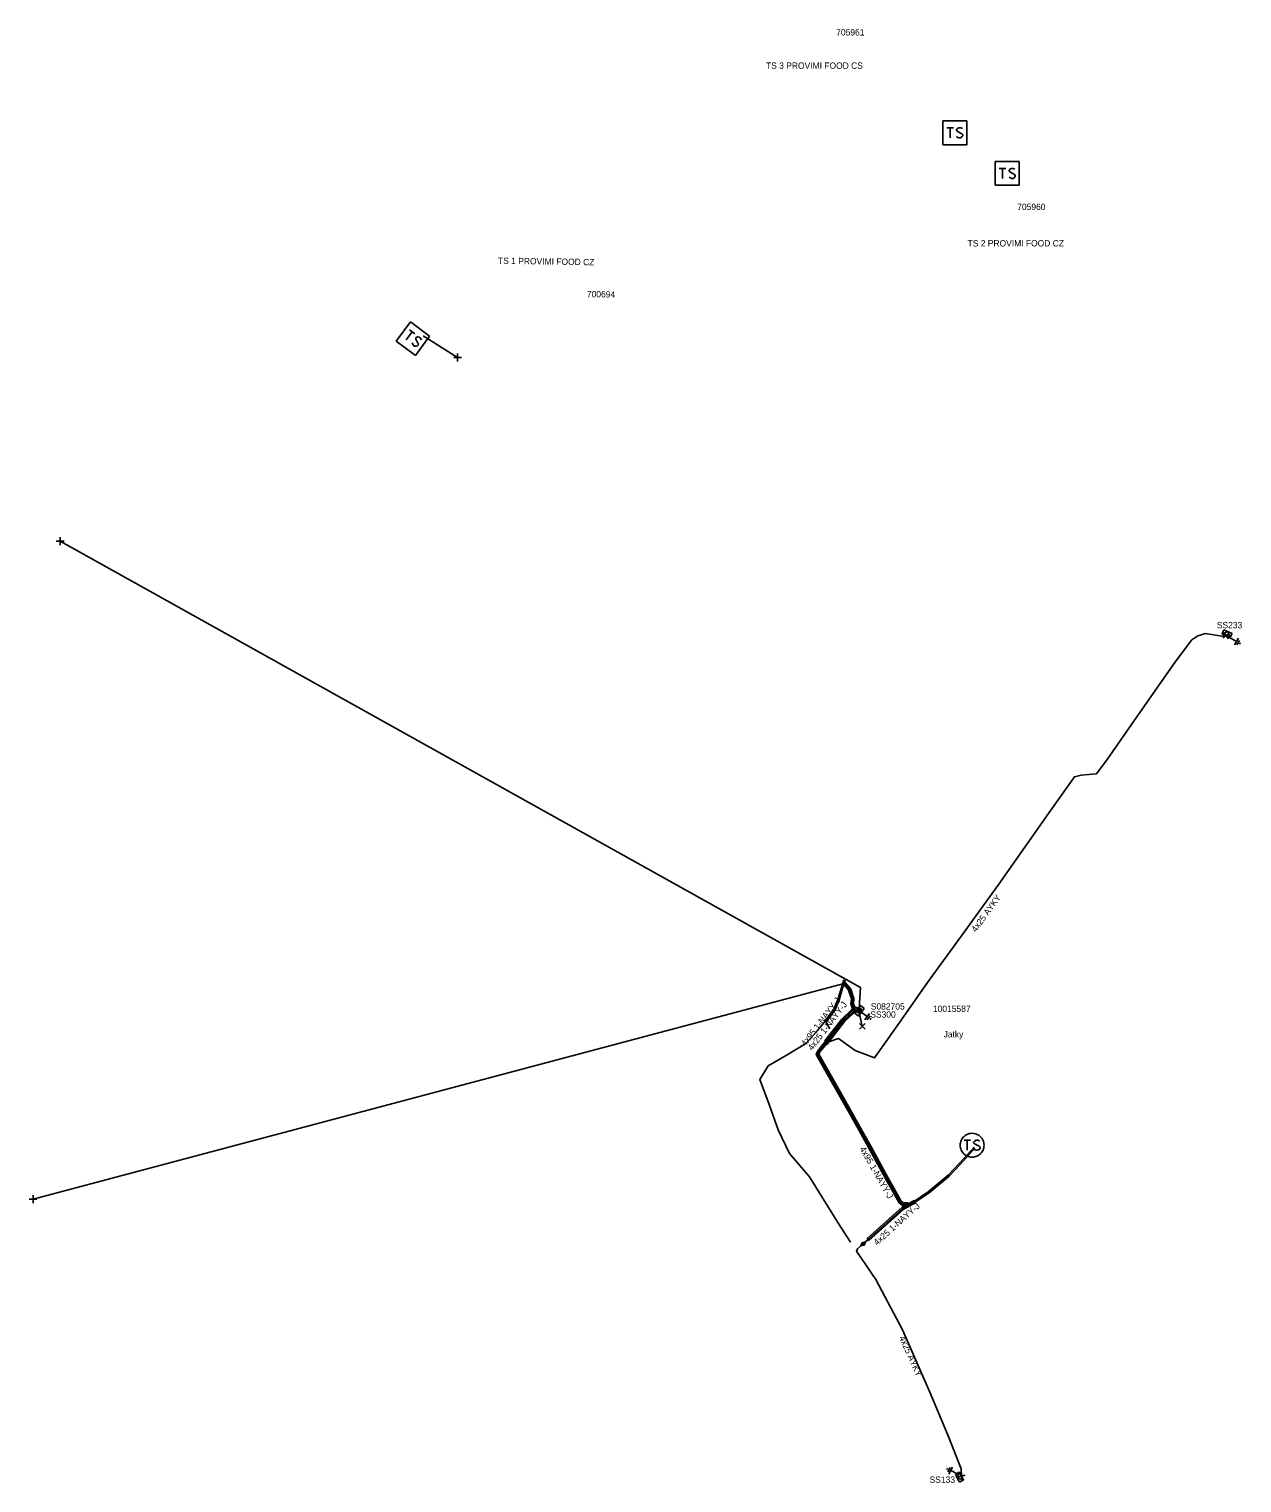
# Model space of a CAD drawing. Extents: x -748492 to -735633, y -1146251 to -1139940.
# Drawn here: x -735824.4 to -735632.8, y -1144271.6 to -1144041.9 of the extents above; entities that cross this region are included whole.
import ezdxf

# ---------------------------------------------------------------- set-up
doc = ezdxf.new("R2010")
doc.units = 0
for name, color, linetype in [('Vrstva 1', 7, 'Continuous'), ('Vrstva 14', 7, 'Continuous'), ('Vrstva 15', 7, 'Continuous'), ('Vrstva 19', 7, 'Continuous'), ('Vrstva 20', 7, 'Continuous'), ('Vrstva 25', 7, 'Continuous'), ('Vrstva 26', 7, 'Continuous'), ('Vrstva 27', 7, 'Continuous'), ('Vrstva 28', 7, 'Continuous'), ('Vrstva 29', 7, 'Continuous'), ('Vrstva 30', 7, 'Continuous'), ('Vrstva 31', 7, 'Continuous'), ('Vrstva 33', 7, 'Continuous'), ('Vrstva 34', 7, 'Continuous'), ('Vrstva 4', 7, 'Continuous'), ('Vrstva 5', 7, 'Continuous'), ('Vrstva 52', 7, 'Continuous'), ('Vrstva 54', 7, 'Continuous'), ('Vrstva 59', 7, 'Continuous'), ('Vrstva 6', 7, 'Continuous'), ('Vrstva 8', 7, 'Continuous'), ('Vrstva 9', 7, 'Continuous')]:
    doc.layers.add(name, color=color, linetype=linetype)

# ---------------------------------------------------------------- blocks, each defined once
blk = doc.blocks.new('NN870')
at = {"layer": 'Vrstva 4'}
for points in [[(0, -0.25), (0.5, 0), (0, 0.25), (-0.5, 0), (0, -0.25)], [(0.37, 0), (0, 0.19), (-0.36, 0), (0, -0.19), (0.37, 0)], [(0.24, 0), (0, 0.12), (-0.25, 0), (0, -0.12), (0.24, 0)], [(0.12, 0), (0, 0.06), (-0.13, 0), (0, -0.06), (0.12, 0)]]:
    blk.add_lwpolyline(points, dxfattribs=at)
blk = doc.blocks.new('NN800')
at = {"layer": 'Vrstva 1'}
for points in [[(-0.44, 0.44), (0.44, -0.44)], [(-0.44, -0.44), (0.44, 0.44)]]:
    blk.add_lwpolyline(points, dxfattribs=at)
blk = doc.blocks.new('NN620')
at = {"layer": 'Vrstva 8'}
for points in [[(0.75, 0), (-0.75, 0)], [(-0.75, 0), (-0.75, -0.75)], [(0.75, -0.75), (0.75, 0)], [(-0.75, -0.75), (0.75, -0.75)], [(0.37, -0.18), (-0.38, -0.18)], [(-0.38, -0.18), (-0.38, -0.56)], [(-0.38, -0.56), (0.37, -0.56)], [(0.32, -0.23), (-0.33, -0.23)], [(-0.33, -0.23), (-0.33, -0.51)], [(-0.33, -0.51), (0.32, -0.51)], [(0.27, -0.27), (-0.28, -0.27)], [(-0.28, -0.27), (-0.28, -0.46)], [(-0.28, -0.46), (0.27, -0.46)], [(0.23, -0.32), (-0.23, -0.32)], [(-0.23, -0.32), (-0.23, -0.42)], [(-0.23, -0.42), (0.23, -0.42)], [(-0.19, -0.37), (0.19, -0.37)], [(0.23, -0.42), (0.23, -0.32)], [(0.27, -0.46), (0.27, -0.27)], [(0.32, -0.51), (0.32, -0.23)], [(0.37, -0.56), (0.37, -0.18)]]:
    blk.add_lwpolyline(points, dxfattribs=at)
blk = doc.blocks.new('NN630')
at = {"layer": 'Vrstva 9'}
for points in [[(0, -0.7), (-0.7, 0)], [(-0.7, -0.7), (-0.7, 0), (0.7, 0), (0.7, -0.7)], [(-0.7, -0.7), (0.7, -0.7)], [(0, -0.7), (0.7, 0)]]:
    blk.add_lwpolyline(points, dxfattribs=at)
blk = doc.blocks.new('NN810')
at = {"layer": 'Vrstva 14'}
for points in [[(0.63, -1.89), (-0.62, -1.89)], [(0.39, -2.2), (-0.4, -2.2)], [(0, -0.64), (0, -1.89)], [(0, -2.52), (-0.12, -2.52)], [(0.14, -2.52), (0, -2.52)]]:
    blk.add_lwpolyline(points, dxfattribs=at)
blk = doc.blocks.new('NN640')
at = {"layer": 'Vrstva 6'}
for points in [[(-1.89, 1.89), (1.89, 1.89)], [(-1.89, -1.89), (-1.89, 1.89)], [(-1.26, 0.79), (-0.22, 0.79)], [(-0.73, 0.79), (-0.73, -0.79)], [(1.2, 0.66), (0.94, 0.79), (0.66, 0.79), (0.41, 0.66), (0.28, 0.47), (0.28, 0.41), (0.41, 0.22), (1.13, -0.16), (1.26, -0.32), (1.26, -0.47), (1.13, -0.66), (0.91, -0.79), (0.63, -0.79), (0.5, -0.73), (0.28, -0.6)], [(1.89, 1.89), (1.89, -1.89)], [(1.89, -1.89), (-1.89, -1.89)]]:
    blk.add_lwpolyline(points, dxfattribs=at)
blk = doc.blocks.new('NN610')
at = {"layer": 'Vrstva 6'}
for points in [[(1.88, 0), (1.87, 0.2), (1.84, 0.39), (1.79, 0.58), (1.72, 0.77), (1.63, 0.94), (1.52, 1.11), (1.4, 1.26), (1.26, 1.4), (1.1, 1.53), (0.94, 1.63), (0.76, 1.72), (0.58, 1.8), (0.19, 1.88), (0.19, 1.88), (-0.01, 1.89), (-0.21, 1.88), (-0.4, 1.85), (-0.59, 1.8), (-0.78, 1.72), (-0.95, 1.63), (-1.12, 1.53), (-1.27, 1.4), (-1.41, 1.26), (-1.54, 1.11), (-1.64, 0.94), (-1.73, 0.77), (-1.8, 0.58), (-1.86, 0.39), (-1.89, 0.2), (-1.9, 0), (-1.89, -0.2), (-1.86, -0.39), (-1.8, -0.58), (-1.73, -0.77), (-1.64, -0.95), (-1.54, -1.11), (-1.41, -1.27), (-1.27, -1.41), (-1.12, -1.53), (-0.95, -1.64), (-0.78, -1.73), (-0.59, -1.8), (-0.4, -1.85), (-0.21, -1.88), (-0.01, -1.89), (0.19, -1.88), (0.39, -1.85), (0.58, -1.8), (0.76, -1.73), (0.94, -1.64), (1.1, -1.53), (1.26, -1.41), (1.4, -1.27), (1.52, -1.11), (1.63, -0.95), (1.72, -0.77), (1.79, -0.58), (1.84, -0.39), (1.87, -0.2), (1.88, 0)], [(-1.27, 0.78), (-0.26, 0.78)], [(-0.76, 0.78), (-0.76, -0.79)], [(1.19, 0.66), (0.94, 0.78), (0.62, 0.78), (0.37, 0.66), (0.24, 0.47), (0.24, 0.4), (0.37, 0.22), (1.12, -0.16), (1.25, -0.32), (1.25, -0.48), (1.12, -0.67), (0.87, -0.79), (0.62, -0.79), (0.49, -0.73), (0.24, -0.6)]]:
    blk.add_lwpolyline(points, dxfattribs=at)

msp = doc.modelspace()

# ---------------------------------------------------------------- linework, layer by layer
at = {"layer": 'Vrstva 20'}
for points in [[(-735693.54, -1144196.95), (-735694.32, -1144196.69), (-735694.54, -1144195.91), (-735694.48, -1144195.11), (-735694.94, -1144193.75), (-735695.78, -1144192.79), (-735695.48, -1144192.53), (-735694.58, -1144193.55), (-735694.08, -1144195.05), (-735694.14, -1144195.87), (-735694, -1144196.37), (-735693.42, -1144196.57)], [(-735693.37, -1144197.04), (-735694.14, -1144197.34), (-735695.56, -1144198.69), (-735698.17, -1144202.11), (-735698.65, -1144201.75), (-735696, -1144198.29), (-735694.46, -1144196.82), (-735693.59, -1144196.48)], [(-735698.26, -1144202.06), (-735699.45, -1144203.49), (-735699.59, -1144203.85), (-735695.41, -1144211.24), (-735693.17, -1144215.21), (-735691.41, -1144218.39), (-735688.7, -1144223.29), (-735686.63, -1144227.05), (-735686.26, -1144227.31), (-735685.6, -1144227.31), (-735685.6, -1144227.71), (-735686.38, -1144227.71), (-735686.93, -1144227.33), (-735689.06, -1144223.49), (-735691.77, -1144218.59), (-735693.51, -1144215.41), (-735695.75, -1144211.44), (-735700.03, -1144203.89), (-735699.79, -1144203.29), (-735698.56, -1144201.8)], [(-735691.96, -1144232.96), (-735686.44, -1144228.01), (-735686.18, -1144228.31), (-735691.7, -1144233.26)], [(-735684.38, -1144227.33), (-735686.21, -1144228.34), (-735686.41, -1144227.98), (-735684.58, -1144226.97)]]:
    msp.add_lwpolyline(points, close=True, dxfattribs=at)
at = {"layer": 'Vrstva 5'}
msp.add_lwpolyline([(-735675.1, -1144218.52), (-735677.38, -1144221.07), (-735679.19, -1144222.95), (-735682.33, -1144225.56), (-735684.81, -1144227.26), (-735685.6, -1144227.51), (-735686.32, -1144227.51), (-735686.78, -1144227.19), (-735688.88, -1144223.39), (-735691.59, -1144218.49), (-735693.34, -1144215.31), (-735695.58, -1144211.34), (-735699.81, -1144203.87), (-735699.62, -1144203.39), (-735698.64, -1144202.21), (-735698.49, -1144201.87), (-735695.85, -1144198.42), (-735694.37, -1144197.01), (-735693.48, -1144196.76)], dxfattribs=at)
at = {"layer": 'Vrstva 52'}
for points in [[(-735698.33, -1144201.99), (-735696.52, -1144201.37), (-735693.88, -1144203.25), (-735690.82, -1144204.4), (-735686.63, -1144198.46), (-735682.44, -1144192.52), (-735676.8, -1144184.75), (-735671.16, -1144176.98), (-735667.07, -1144171.13), (-735662.97, -1144165.28), (-735659.24, -1144160.03), (-735658.19, -1144159.76), (-735655.76, -1144159.55), (-735654.07, -1144157.31), (-735649.36, -1144150.57), (-735646.31, -1144146.18), (-735643.25, -1144141.79), (-735640.67, -1144138.41), (-735639.75, -1144137.78), (-735638.56, -1144137.4), (-735635.97, -1144137.8), (-735635.28, -1144137.73)], [(-735693.65, -1144197.01), (-735694.27, -1144197.19), (-735695.71, -1144198.56), (-735698.33, -1144201.99)], [(-735674.96, -1144218.66), (-735677.24, -1144221.21), (-735679.05, -1144223.09), (-735682.21, -1144225.72), (-735684.7, -1144227.42), (-735685.51, -1144227.72), (-735686.31, -1144228.16), (-735691.83, -1144233.11), (-735692.61, -1144233.8)], [(-735692.61, -1144233.8), (-735693.5, -1144234.58), (-735693.64, -1144234.93), (-735690.63, -1144239.42), (-735686.4, -1144247.39), (-735682.06, -1144257.2), (-735679.17, -1144264.13), (-735677.15, -1144269.33), (-735677.1, -1144270.47)]]:
    msp.add_lwpolyline(points, dxfattribs=at)
at = {"layer": 'Vrstva 59'}
for points in [[(-735762.13, -1144090.39), (-735756.67, -1144093.81)], [(-735693.27, -1144196.56), (-735693.03, -1144193.31), (-735819.44, -1144122.8)], [(-735693.27, -1144196.56), (-735694.16, -1144196.53), (-735694.34, -1144195.89), (-735694.28, -1144195.08), (-735694.76, -1144193.65), (-735695.63, -1144192.66), (-735823.74, -1144226.72)], [(-735693.19, -1144197.46), (-735692.75, -1144199.45)]]:
    msp.add_lwpolyline(points, dxfattribs=at)
at = {"layer": 'Vrstva 9'}
for points in [[(-735695.68, -1144192.08), (-735695.94, -1144192.99), (-735696.54, -1144195.06), (-735697.17, -1144196.6), (-735698.59, -1144198.64), (-735700.08, -1144200.43), (-735701.65, -1144202.16), (-735704.62, -1144203.92), (-735707.6, -1144205.68), (-735708.92, -1144207.84), (-735707.47, -1144211.81), (-735706.02, -1144215.78), (-735704.26, -1144219.53), (-735701.07, -1144223.22), (-735696.64, -1144230.44), (-735694.59, -1144233.51)], [(-735695.48, -1144192.14), (-735695.75, -1144193.06), (-735696.34, -1144195.12), (-735696.99, -1144196.7), (-735698.45, -1144198.79), (-735697.89, -1144199.82)]]:
    msp.add_lwpolyline(points, dxfattribs=at)

# ---------------------------------------------------------------- block references
at = {"layer": 'Vrstva 15'}
for p, rotation in [((-735635.28, -1144137.73), 60.37630552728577), ((-735693.48, -1144196.76), 52.85331384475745), ((-735677.1, -1144270.47), -117.00617777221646)]:
    msp.add_blockref('NN810', p, dxfattribs=dict(at, rotation=rotation))
at = {"layer": 'Vrstva 19'}
for p, rotation in [((-735698.33, -1144201.99), 52.60082611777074), ((-735692.61, -1144233.8), 41.496468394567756)]:
    msp.add_blockref('NN870', p, dxfattribs=dict(at, rotation=rotation))
at = {"layer": 'Vrstva 25'}
for name, p in [('NN640', (-735678.14, -1144058.31)), ('NN640', (-735669.85, -1144064.71)), ('NN610', (-735675.4, -1144218.22))]:
    msp.add_blockref(name, p, dxfattribs=at)
at = {"layer": 'Vrstva 25', "rotation": -36.33586378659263}
msp.add_blockref('NN640', (-735763.74, -1144090.83), dxfattribs=at)
at = {"layer": 'Vrstva 28', "rotation": 52.85331384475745}
msp.add_blockref('NN620', (-735693.48, -1144196.76), dxfattribs=at)
at = {"layer": 'Vrstva 31'}
for p, rotation in [((-735635.28, -1144137.73), 155.08189445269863), ((-735677.1, -1144270.47), -60.779516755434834)]:
    msp.add_blockref('NN630', p, dxfattribs=dict(at, rotation=rotation))
at = {"layer": 'Vrstva 34'}
for p, rotation in [((-735756.67, -1144093.81), 45), ((-735819.44, -1144122.8), 45), ((-735635.28, -1144137.73), 170.4068361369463), ((-735823.74, -1144226.72), 45), ((-735677.1, -1144270.47), -119.54661945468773)]:
    msp.add_blockref('NN800', p, dxfattribs=dict(at, rotation=rotation))
msp.add_blockref('NN800', (-735692.75, -1144199.45), dxfattribs=at)

# ---------------------------------------------------------------- texts
at = {"layer": 'Vrstva 26'}
for s, p in [('705961', (-735696.87, -1144042.94)), ('705960', (-735668.28, -1144070.5)), ('10015587', (-735681.59, -1144197.16))]:
    msp.add_text(s, height=1, dxfattribs=at).set_placement(p)
msp.add_text('700694', height=1, rotation=359.028, dxfattribs=at).set_placement((-735736.26, -1144084.27))
at = {"layer": 'Vrstva 27'}
for s, p in [('TS 3 PROVIMI FOOD CS', (-735707.96, -1144048.2)), ('TS 2 PROVIMI FOOD CZ', (-735676.12, -1144076.26)), ('Jatky', (-735679.91, -1144201.19))]:
    msp.add_text(s, height=1, dxfattribs=at).set_placement(p)
msp.add_text('TS 1 PROVIMI FOOD CZ', height=1, rotation=359.089, dxfattribs=at).set_placement((-735750.3, -1144079))
at = {"layer": 'Vrstva 29'}
msp.add_text('S082705', height=1, dxfattribs=at).set_placement((-735691.41, -1144196.79))
at = {"layer": 'Vrstva 30'}
msp.add_text('SS300', height=1, dxfattribs=at).set_placement((-735691.49, -1144198.06))
at = {"layer": 'Vrstva 33'}
for s, p in [('SS233', (-735636.75, -1144136.56)), ('SS133', (-735682.12, -1144271.54))]:
    msp.add_text(s, height=1, dxfattribs=at).set_placement(p)
at = {"layer": 'Vrstva 54'}
for s, rotation, p in [('4x25 AYKY', 54.025, (-735674.81, -1144184.65)), ('4x25 1-NAYY-J', 52.601, (-735700.67, -1144203.34)), ('4x25 1-NAYY-J', 41.884, (-735690.41, -1144234.11)), ('4x25 AYKY', 293.865, (-735686.96, -1144248.6))]:
    msp.add_text(s, height=1, rotation=rotation, dxfattribs=at).set_placement(p)
at = {"layer": 'Vrstva 6'}
for rotation, p in [(52.601, (-735701.72, -1144202.67)), (299.521, (-735693.22, -1144218.77))]:
    msp.add_text('4x95 1-NAYY-J', height=1, rotation=rotation, dxfattribs=at).set_placement(p)

doc.saveas('drawing.dxf')
